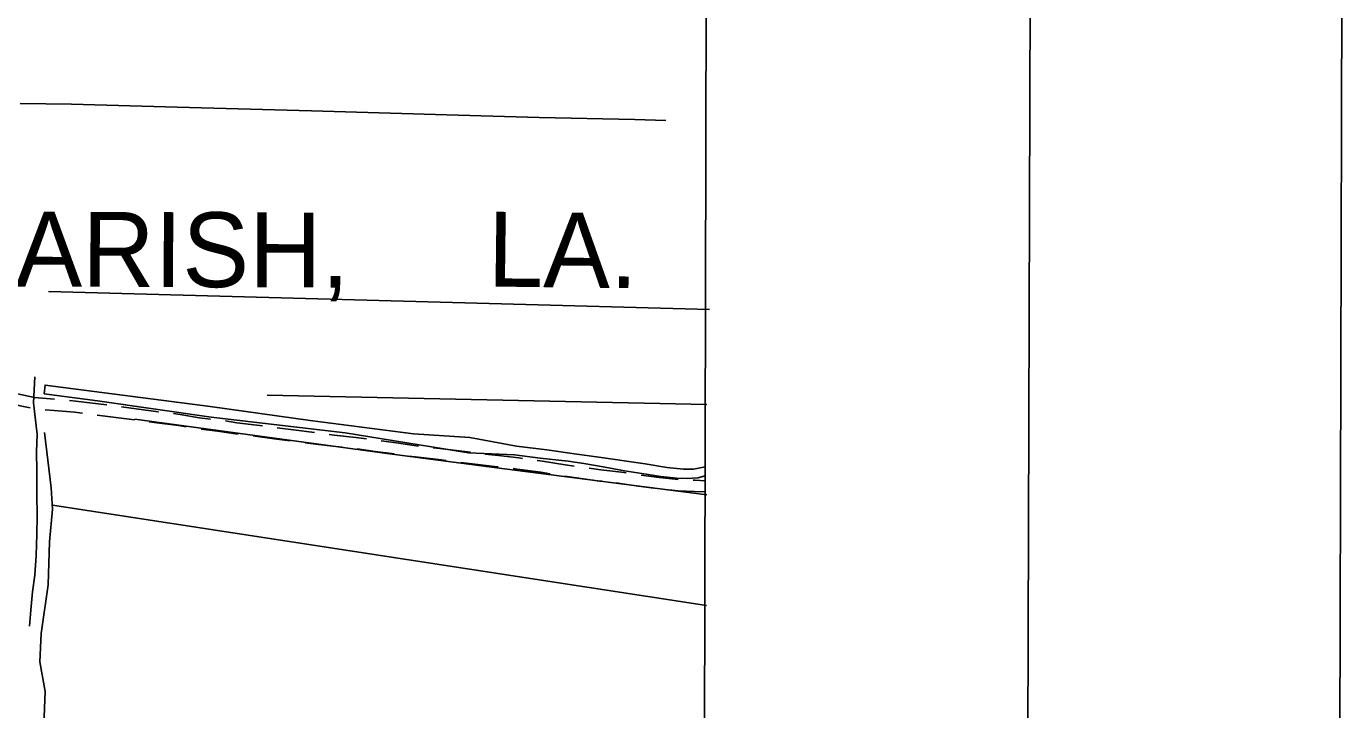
# Model space of a CAD drawing. Extents: x 3161615 to 3199515, y 867541 to 892976.
# Drawn here: x 3195407 to 3198931, y 886857 to 888683 of the extents above; entities that cross this region are included whole.
import ezdxf

# ---------------------------------------------------------------- set-up
doc = ezdxf.new("R2010")
doc.units = 0
for name, color, linetype in [('G-ANNO-NPLT', 7, 'Continuous'), ('V-ANNO-SYMB', 7, 'Continuous'), ('V-GRID-FRAM', 7, 'Continuous'), ('V-ROAD-CNTR', 7, 'Continuous'), ('V-TOPO-GNAM-IDEN', 7, 'Continuous'), ('V-TOPO-SHOR', 7, 'Continuous')]:
    doc.layers.add(name, color=color, linetype=linetype)

msp = doc.modelspace()

# ---------------------------------------------------------------- linework, layer by layer
at = {"layer": 'G-ANNO-NPLT'}
msp.add_lwpolyline([(3162198.1, 868225.9), (3198864.6, 868124.5), (3198931.4, 892291.1), (3162264.8, 892392.4)], close=True, dxfattribs=at)
at = {"layer": 'V-ANNO-SYMB'}
msp.add_lwpolyline([(3164949.9, 868843.3), (3198033, 868751.9), (3198096.3, 891668.4), (3165013.2, 891759.8), (3164949.9, 868843.3)], dxfattribs=at)
at = {"layer": 'V-GRID-FRAM'}
msp.add_lwpolyline([(3165877.4, 891195.5), (3197229, 891108.8), (3197186.7, 872920.9), (3165819.2, 873007.6), (3165877.4, 891195.5)], dxfattribs=at)
at = {"layer": 'V-ROAD-CNTR'}
msp.add_line((3195430, 887746.6), (3195426.4, 887676.7), dxfattribs=at)
for points in [[(3195383.8, 887701), (3195428.7, 887691.6), (3195482.5, 887686.4)], [(3195319.4, 887682), (3195369.4, 887673.3), (3195417.6, 887663.3)], [(3195426.4, 887676.7), (3195433, 887615.9), (3195435.8, 887593.4), (3195433.8, 887546), (3195435, 887495), (3195435.2, 887433.8), (3195436.2, 887374.3), (3195435.5, 887326.5), (3195433.4, 887269.5), (3195429.8, 887216.7), (3195423.5, 887172.1), (3195418.8, 887123.2), (3195415.4, 887079.8)], [(3195522.4, 887683.1), (3195539.1, 887681.7), (3195584, 887676.1), (3195621.7, 887671.4)], [(3195661.4, 887666.3), (3195759.2, 887653.1), (3195760.5, 887652.9)], [(3195457.3, 887658.7), (3195481.2, 887656.4), (3195536, 887651.8), (3195556.8, 887649.2)], [(3195596.5, 887644.3), (3195631.8, 887640), (3195695.7, 887631.4)], [(3195800.2, 887648.2), (3195817.9, 887646.1), (3195869.2, 887637), (3195899.1, 887633.7)], [(3195735.3, 887626), (3195755.4, 887623.3), (3195813.5, 887616.4), (3195834.4, 887612.7)], [(3195873.9, 887606.3), (3195917.4, 887601.5), (3195965.5, 887594.2), (3195973, 887593.3)], [(3195938.7, 887628.6), (3195969.5, 887623.9), (3196022.5, 887617.6), (3196037.8, 887615.4)], [(3196077.5, 887610), (3196121.2, 887604.6), (3196176.7, 887597.5)], [(3196012.7, 887588.5), (3196018.6, 887587.8), (3196068.7, 887580.9), (3196111.8, 887575.5)], [(3196151.5, 887570.5), (3196173.1, 887567.7), (3196225.6, 887561.1), (3196250.8, 887558.3)], [(3196216.4, 887592.5), (3196229.1, 887590.9), (3196287.3, 887584.4), (3196315.7, 887580.6)], [(3196355.3, 887575.3), (3196395.5, 887570), (3196454.4, 887561.6)], [(3196290.5, 887553.7), (3196339.2, 887547.2), (3196389.6, 887540.6)], [(3196429.2, 887534.9), (3196453.4, 887531.4), (3196507.9, 887525.2), (3196528.5, 887522.7)], [(3196494.1, 887556.9), (3196511.4, 887555), (3196563.4, 887548.7), (3196593.4, 887545)], [(3196633.1, 887540.1), (3196668.5, 887536.1), (3196722.3, 887530), (3196732.4, 887528.6)], [(3196568.2, 887517.9), (3196620.2, 887511.4), (3196665.1, 887506.3), (3196667.5, 887506)], [(3196707.2, 887501.5), (3196718.5, 887500.2), (3196781.4, 887491.6), (3196806.2, 887487.4)], [(3196772, 887523.1), (3196785.9, 887521.2), (3196846.7, 887511), (3196870.8, 887507.6)], [(3196910.4, 887502.1), (3196941.6, 887497.9), (3196997.3, 887491.7), (3197009.6, 887489.8)], [(3196845.7, 887480.8), (3196889.6, 887474.6), (3196938, 887468.1), (3196944.7, 887467.3)], [(3196984.5, 887462.9), (3196993.4, 887461.9), (3197042, 887454.5), (3197083.5, 887448.8)], [(3197049.2, 887483.8), (3197097.2, 887477.3), (3197148.5, 887472.3)], [(3197188.5, 887470.6), (3197193.5, 887470.4), (3197221.3, 887468.9)], [(3197123.3, 887444.6), (3197147.2, 887442.2), (3197192.1, 887440.4), (3197219.7, 887438.9)]]:
    msp.add_lwpolyline(points, dxfattribs=at)
at = {"layer": 'V-TOPO-SHOR'}
for p, q in [((3195466.6, 887974.5), (3197232.2, 887926.4)), ((3196050.5, 887697.2), (3197225.2, 887672.3)), ((3195476.7, 887403.3), (3197223.8, 887135.4))]:
    msp.add_line(p, q, dxfattribs=at)
for points in [[(3195390.3, 888476.8), (3195527.9, 888475.5), (3195809.6, 888467.3), (3196168.6, 888457), (3196561.1, 888445.6), (3196776.8, 888439.9), (3197033, 888433.9), (3197115.7, 888431.6)], [(3195454.5, 887701.1), (3195457.3, 887724.6), (3195898.6, 887667.1), (3196165.1, 887630.1), (3196441.5, 887594.5), (3196591.6, 887584.2)], [(3196588.1, 887543.2), (3196259.2, 887597), (3195901.2, 887638.9), (3195597.6, 887682.8), (3195454.5, 887701.1)], [(3195697.2, 887633.3), (3196370.8, 887541.3), (3196684.2, 887500.8), (3197224.6, 887430.9)], [(3195412.3, 886271.9), (3195453.5, 886815.9), (3195457.3, 886906), (3195443.1, 886985.3), (3195447, 887061), (3195465.3, 887190.7), (3195469.3, 887306), (3195476.7, 887392.5), (3195473.3, 887450.1), (3195455.6, 887597.9)], [(3196591.6, 887584.2), (3196716.9, 887561.5), (3196797.1, 887551.1)], [(3196588.1, 887543.2), (3196711.4, 887538.3), (3196779.4, 887529.4)], [(3196947.9, 887505.8), (3196896.3, 887515.3), (3196854.1, 887521.4), (3196779.4, 887529.4)], [(3196797.1, 887551.1), (3196871.8, 887540.7), (3196936.3, 887531.4), (3197060.3, 887514.2)], [(3197220.5, 887481.7), (3197200.9, 887476.8), (3197172.7, 887474.5), (3197144.2, 887476), (3197102, 887480.3), (3197051.5, 887488.6), (3197004.8, 887495.1), (3196947.9, 887505.8)], [(3197060.3, 887514.2), (3197118.1, 887504.1), (3197162.7, 887499.5), (3197188.9, 887500), (3197220.6, 887505.7)]]:
    msp.add_lwpolyline(points, dxfattribs=at)

# ---------------------------------------------------------------- texts
at = {"layer": 'V-TOPO-GNAM-IDEN'}
for s, rotation, p in [('PARISH,', 359.8173, (3195199.4, 887988.4)), ('LA.', 359.3173, (3196638.6, 887987.9))]:
    msp.add_text(s, height=200, rotation=rotation, dxfattribs=at).set_placement(p)

doc.saveas('drawing.dxf')
